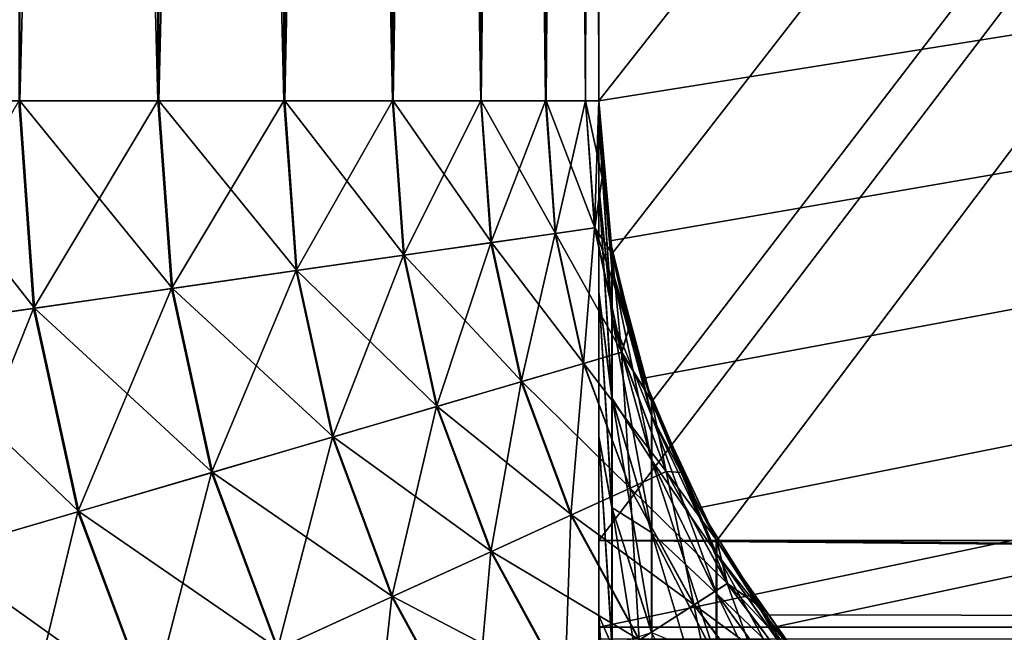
# Model space of a CAD drawing. Extents: x -547 to 547, y 0 to 578.
# Tile 373 of 472: x 360.342 to 361.461, y 559.396 to 560.092. Entities that reach past the tile are written whole.
import ezdxf

# ---------------------------------------------------------------- set-up
doc = ezdxf.new("R2010")
doc.units = 0
doc.header["$LTSCALE"] = 65.185185
for name, color, linetype in [('116', 7, 'CONTINUOUS'), ('120', 7, 'CONTINUOUS'), ('121', 7, 'CONTINUOUS'), ('123', 7, 'CONTINUOUS'), ('127', 7, 'CONTINUOUS'), ('128', 7, 'CONTINUOUS'), ('131', 7, 'CONTINUOUS'), ('135', 7, 'CONTINUOUS'), ('136', 7, 'CONTINUOUS'), ('139', 7, 'CONTINUOUS'), ('143', 7, 'CONTINUOUS'), ('144', 7, 'CONTINUOUS'), ('15', 7, 'CONTINUOUS'), ('20', 7, 'CONTINUOUS'), ('23', 7, 'CONTINUOUS'), ('24', 7, 'CONTINUOUS'), ('26', 7, 'CONTINUOUS'), ('3', 7, 'CONTINUOUS'), ('332', 7, 'CONTINUOUS'), ('335', 7, 'CONTINUOUS'), ('43', 7, 'CONTINUOUS'), ('45', 7, 'CONTINUOUS'), ('46', 7, 'CONTINUOUS'), ('58', 7, 'CONTINUOUS'), ('60', 7, 'CONTINUOUS'), ('9', 7, 'CONTINUOUS')]:
    doc.layers.add(name, color=color, linetype=linetype)

msp = doc.modelspace()

# ---------------------------------------------------------------- linework, layer by layer
at = {"layer": '116', "color": 7, "linetype": 'CONTINUOUS'}
for points in [[(-77.5, 575, -40.6), (372.8, 575, -40.6), (0, 559.5, -40.6), (-77.5, 575, -40.6)], [(372.8, 575, -40.6), (349.658, 566.9397, -40.6), (0, 559.5, -40.6), (372.8, 575, -40.6)], [(361, 560, -40.6), (361, 566, -40.6), (372.8, 575, -40.6), (361, 560, -40.6)], [(361.0152, 559.8264, -40.6), (361, 560, -40.6), (372.8, 575, -40.6), (361.0152, 559.8264, -40.6)], [(361.0603, 559.658, -40.6), (361.0152, 559.8264, -40.6), (372.8, 575, -40.6), (361.0603, 559.658, -40.6)], [(361.134, 559.5, -40.6), (361.0603, 559.658, -40.6), (372.8, 575, -40.6), (361.134, 559.5, -40.6)], [(361.134, 559.5, -40.6), (372.8, 575, -40.6), (366.967, 559.5, -40.6), (361.134, 559.5, -40.6)]]:
    msp.add_3dface(points, dxfattribs=at)
at = {"layer": '120', "color": 7, "linetype": 'CONTINUOUS'}
for points in [[(361, 562.0365, -38.9726), (361, 560, -39.4839), (372.8, 561.8808, -39.0163), (361, 562.0365, -38.9726)], [(361, 560, -39.4839), (361.0128, 559.8406, -39.5185), (372.8, 561.8808, -39.0163), (361, 560, -39.4839)], [(361.0128, 559.8406, -39.5185), (361.051, 559.6847, -39.5516), (372.8, 561.8808, -39.0163), (361.0128, 559.8406, -39.5185)], [(361.051, 559.6847, -39.5516), (361.1136, 559.5371, -39.5822), (372.8, 561.8808, -39.0163), (361.051, 559.6847, -39.5516)], [(361.1136, 559.5371, -39.5822), (361.199, 559.4014, -39.6098), (372.8, 561.8808, -39.0163), (361.1136, 559.5371, -39.5822)], [(372.8, 561.8808, -39.0163), (361.199, 559.4014, -39.6098), (372.8, 559.4014, -39.6098), (372.8, 561.8808, -39.0163)]]:
    msp.add_3dface(points, dxfattribs=at)
at = {"layer": '121', "color": 7, "linetype": 'CONTINUOUS'}
for points in [[(361.1885, 559.4157, -40.5929), (361.134, 559.5, -40.6), (372.8, 559.3957, -40.589), (361.1885, 559.4157, -40.5929)], [(361.134, 559.5, -40.6), (366.967, 559.5, -40.6), (372.8, 559.3957, -40.589), (361.134, 559.5, -40.6)], [(361.2569, 559.3308, -40.5705), (361.1885, 559.4157, -40.5929), (372.8, 559.3957, -40.589), (361.2569, 559.3308, -40.5705)], [(361.199, 559.4014, -39.6098), (361.2701, 559.3164, -39.6349), (372.8, 559.4014, -39.6098), (361.199, 559.4014, -39.6098)], [(372.8, 559.2959, -40.5565), (361.2569, 559.3308, -40.5705), (372.8, 559.3957, -40.589), (372.8, 559.2959, -40.5565)], [(372.8, 559.4014, -39.6098), (361.2701, 559.3164, -39.6349), (372.8, 559.3013, -39.6412), (372.8, 559.4014, -39.6098)]]:
    msp.add_3dface(points, dxfattribs=at)
at = {"layer": '123', "color": 7, "linetype": 'CONTINUOUS'}
for points in [[(-77.5, 575, -20.6), (372.8, 575, -20.6), (0, 559.5, -20.6), (-77.5, 575, -20.6)], [(372.8, 575, -20.6), (349.658, 566.9397, -20.6), (0, 559.5, -20.6), (372.8, 575, -20.6)], [(361, 559.5, -20.6), (361, 566, -20.6), (372.8, 575, -20.6), (361, 559.5, -20.6)], [(361, 559.5, -20.6), (372.8, 575, -20.6), (366.9, 559.5, -20.6), (361, 559.5, -20.6)]]:
    msp.add_3dface(points, dxfattribs=at)
at = {"layer": '127', "color": 7, "linetype": 'CONTINUOUS'}
for points in [[(361, 561.644, -19.0813), (361, 559.4014, -19.6098), (372.8, 561.8808, -19.0163), (361, 561.644, -19.0813)], [(372.8, 561.8808, -19.0163), (361, 559.4014, -19.6098), (372.8, 559.4014, -19.6098), (372.8, 561.8808, -19.0163)]]:
    msp.add_3dface(points, dxfattribs=at)
at = {"layer": '128', "color": 7, "linetype": 'CONTINUOUS'}
for points in [[(361, 559.3878, -20.5873), (361, 559.5, -20.6), (372.8, 559.3957, -20.589), (361, 559.3878, -20.5873)], [(361, 559.5, -20.6), (366.9, 559.5, -20.6), (372.8, 559.3957, -20.589), (361, 559.5, -20.6)], [(361, 559.4014, -19.6098), (361, 559.2939, -19.6444), (372.8, 559.4014, -19.6098), (361, 559.4014, -19.6098)], [(372.8, 559.4014, -19.6098), (361, 559.2939, -19.6444), (372.8, 559.3013, -19.6412), (372.8, 559.4014, -19.6098)], [(372.8, 559.2959, -20.5565), (361, 559.3878, -20.5873), (372.8, 559.3957, -20.589), (372.8, 559.2959, -20.5565)]]:
    msp.add_3dface(points, dxfattribs=at)
at = {"layer": '131', "color": 7, "linetype": 'CONTINUOUS'}
for points in [[(-77.5, 575, -0.6), (372.8, 575, -0.6), (0, 559.5, -0.6), (-77.5, 575, -0.6)], [(372.8, 575, -0.6), (349.658, 566.9397, -0.6), (0, 559.5, -0.6), (372.8, 575, -0.6)], [(361, 559.5, -0.6), (361, 566, -0.6), (372.8, 575, -0.6), (361, 559.5, -0.6)], [(361, 559.5, -0.6), (372.8, 575, -0.6), (366.9, 559.5, -0.6), (361, 559.5, -0.6)]]:
    msp.add_3dface(points, dxfattribs=at)
at = {"layer": '135', "color": 7, "linetype": 'CONTINUOUS'}
for points in [[(361, 561.644, 0.9187), (361, 559.4014, 0.3902), (372.8, 561.8808, 0.9837), (361, 561.644, 0.9187)], [(372.8, 561.8808, 0.9837), (361, 559.4014, 0.3902), (372.8, 559.4014, 0.3902), (372.8, 561.8808, 0.9837)]]:
    msp.add_3dface(points, dxfattribs=at)
at = {"layer": '136', "color": 7, "linetype": 'CONTINUOUS'}
for points in [[(361, 559.3878, -0.5873), (361, 559.5, -0.6), (372.8, 559.3957, -0.589), (361, 559.3878, -0.5873)], [(361, 559.5, -0.6), (366.9, 559.5, -0.6), (372.8, 559.3957, -0.589), (361, 559.5, -0.6)], [(361, 559.4014, 0.3902), (361, 559.2939, 0.3556), (372.8, 559.4014, 0.3902), (361, 559.4014, 0.3902)], [(372.8, 559.4014, 0.3902), (361, 559.2939, 0.3556), (372.8, 559.3013, 0.3588), (372.8, 559.4014, 0.3902)], [(372.8, 559.2959, -0.5565), (361, 559.3878, -0.5873), (372.8, 559.3957, -0.589), (372.8, 559.2959, -0.5565)]]:
    msp.add_3dface(points, dxfattribs=at)
at = {"layer": '139', "color": 7, "linetype": 'CONTINUOUS'}
for points in [[(-77.5, 575, 19.4), (372.8, 575, 19.4), (0, 559.5, 19.4), (-77.5, 575, 19.4)], [(372.8, 575, 19.4), (349.658, 566.9397, 19.4), (0, 559.5, 19.4), (372.8, 575, 19.4)], [(361, 559.5, 19.4), (361, 566, 19.4), (372.8, 575, 19.4), (361, 559.5, 19.4)], [(361, 559.5, 19.4), (372.8, 575, 19.4), (366.9, 559.5, 19.4), (361, 559.5, 19.4)]]:
    msp.add_3dface(points, dxfattribs=at)
at = {"layer": '143', "color": 7, "linetype": 'CONTINUOUS'}
for points in [[(361, 561.644, 20.9187), (361, 559.4014, 20.3902), (372.8, 561.8808, 20.9837), (361, 561.644, 20.9187)], [(372.8, 561.8808, 20.9837), (361, 559.4014, 20.3902), (372.8, 559.4014, 20.3902), (372.8, 561.8808, 20.9837)]]:
    msp.add_3dface(points, dxfattribs=at)
at = {"layer": '144', "color": 7, "linetype": 'CONTINUOUS'}
for points in [[(361, 559.3878, 19.4127), (361, 559.5, 19.4), (372.8, 559.3957, 19.411), (361, 559.3878, 19.4127)], [(361, 559.5, 19.4), (366.9, 559.5, 19.4), (372.8, 559.3957, 19.411), (361, 559.5, 19.4)], [(361, 559.4014, 20.3902), (361, 559.2939, 20.3556), (372.8, 559.4014, 20.3902), (361, 559.4014, 20.3902)], [(372.8, 559.4014, 20.3902), (361, 559.2939, 20.3556), (372.8, 559.3013, 20.3588), (372.8, 559.4014, 20.3902)], [(372.8, 559.2959, 19.4435), (361, 559.3878, 19.4127), (372.8, 559.3957, 19.411), (372.8, 559.2959, 19.4435)]]:
    msp.add_3dface(points, dxfattribs=at)
at = {"layer": '15', "color": 7, "linetype": 'CONTINUOUS'}
for points in [[(361, 566, -48.9), (361, 566, -40.6), (361, 560, -48.9), (361, 566, -48.9)], [(361, 560, -48.9), (361, 566, -40.6), (361, 560, -40.6), (361, 560, -48.9)], [(361, 566, 2.4117), (361, 566, 19.4), (361, 559.4014, 0.3902), (361, 566, 2.4117)], [(361, 559.4014, 0.3902), (361, 566, 19.4), (361, 559.2939, 0.3556), (361, 559.4014, 0.3902)], [(361, 559.2939, 0.3556), (361, 566, 19.4), (361, 559.1969, 0.2977), (361, 559.2939, 0.3556)], [(361, 559.1969, 0.2977), (361, 566, 19.4), (361, 559.1154, 0.2195), (361, 559.1969, 0.2977)], [(361, 559.1154, 0.2195), (361, 566, 19.4), (361, 559.0535, 0.125), (361, 559.1154, 0.2195)], [(361, 559.0535, 0.125), (361, 566, 19.4), (361, 559.0144, 0.019), (361, 559.0535, 0.125)], [(361, 559.0144, 0.019), (361, 566, 19.4), (361, 559.5, 19.4), (361, 559.0144, 0.019)], [(361, 563.8468, 1.5936), (361, 566, 2.4117), (361, 559.4014, 0.3902), (361, 563.8468, 1.5936)], [(361, 566, -0.6), (361, 559.5, -0.6), (361, 559.0144, -19.981), (361, 566, -0.6)], [(361, 566, -17.5883), (361, 566, -0.6), (361, 559.4014, -19.6098), (361, 566, -17.5883)], [(361, 559.4014, -19.6098), (361, 566, -0.6), (361, 559.2939, -19.6444), (361, 559.4014, -19.6098)], [(361, 559.2939, -19.6444), (361, 566, -0.6), (361, 559.1969, -19.7023), (361, 559.2939, -19.6444)], [(361, 559.1969, -19.7023), (361, 566, -0.6), (361, 559.1154, -19.7805), (361, 559.1969, -19.7023)], [(361, 559.1154, -19.7805), (361, 566, -0.6), (361, 559.0535, -19.875), (361, 559.1154, -19.7805)], [(361, 559.0535, -19.875), (361, 566, -0.6), (361, 559.0144, -19.981), (361, 559.0535, -19.875)], [(361, 563.8468, -18.4064), (361, 566, -17.5883), (361, 559.4014, -19.6098), (361, 563.8468, -18.4064)], [(361, 566, -20.6), (361, 559.5, -20.6), (361, 557.5, -33.9), (361, 566, -20.6)], [(361, 566, -37.5883), (361, 566, -20.6), (361, 560, -35.9), (361, 566, -37.5883)], [(361, 560, -35.9), (361, 566, -20.6), (361, 559.9755, -35.5881), (361, 560, -35.9)], [(361, 559.9755, -35.5881), (361, 566, -20.6), (361, 559.9023, -35.2826), (361, 559.9755, -35.5881)], [(361, 559.9023, -35.2826), (361, 566, -20.6), (361, 559.7822, -34.9925), (361, 559.9023, -35.2826)], [(361, 559.7822, -34.9925), (361, 566, -20.6), (361, 559.6182, -34.7247), (361, 559.7822, -34.9925)], [(361, 559.6182, -34.7247), (361, 566, -20.6), (361, 559.4142, -34.4858), (361, 559.6182, -34.7247)], [(361, 559.4142, -34.4858), (361, 566, -20.6), (361, 559.1753, -34.2818), (361, 559.4142, -34.4858)], [(361, 559.1753, -34.2818), (361, 566, -20.6), (361, 558.9075, -34.1178), (361, 559.1753, -34.2818)], [(361, 558.9075, -34.1178), (361, 566, -20.6), (361, 558.6174, -33.9977), (361, 558.9075, -34.1178)], [(361, 558.6174, -33.9977), (361, 566, -20.6), (361, 558.3119, -33.9245), (361, 558.6174, -33.9977)], [(361, 558.3119, -33.9245), (361, 566, -20.6), (361, 558, -33.9), (361, 558.3119, -33.9245)], [(361, 558, -33.9), (361, 566, -20.6), (361, 557.5, -33.9), (361, 558, -33.9)], [(361, 564.0394, -38.3398), (361, 566, -37.5883), (361, 560, -39.4839), (361, 564.0394, -38.3398)], [(361, 560, -39.4839), (361, 566, -37.5883), (361, 560, -35.9), (361, 560, -39.4839)], [(361, 558.3119, 26.9245), (361, 558, 26.9), (361, 566, 22.4117), (361, 558.3119, 26.9245)], [(361, 566, 22.4117), (361, 558, 26.9), (361, 559.4014, 20.3902), (361, 566, 22.4117)], [(361, 558.6174, 26.9977), (361, 558.3119, 26.9245), (361, 566, 22.4117), (361, 558.6174, 26.9977)], [(361, 558.9075, 27.1178), (361, 558.6174, 26.9977), (361, 566, 22.4117), (361, 558.9075, 27.1178)], [(361, 559.1753, 27.2818), (361, 558.9075, 27.1178), (361, 566, 22.4117), (361, 559.1753, 27.2818)], [(361, 559.4142, 27.4858), (361, 559.1753, 27.2818), (361, 566, 22.4117), (361, 559.4142, 27.4858)], [(361, 559.6182, 27.7247), (361, 559.4142, 27.4858), (361, 566, 22.4117), (361, 559.6182, 27.7247)], [(361, 559.7822, 27.9925), (361, 559.6182, 27.7247), (361, 566, 22.4117), (361, 559.7822, 27.9925)], [(361, 559.9023, 28.2826), (361, 559.7822, 27.9925), (361, 566, 41.9), (361, 559.9023, 28.2826)], [(361, 566, 41.9), (361, 559.7822, 27.9925), (361, 566, 22.4117), (361, 566, 41.9)], [(361, 559.9755, 28.5881), (361, 559.9023, 28.2826), (361, 566, 41.9), (361, 559.9755, 28.5881)], [(361, 560, 28.9), (361, 559.9755, 28.5881), (361, 566, 41.9), (361, 560, 28.9)], [(361, 560, 41.9), (361, 560, 28.9), (361, 566, 41.9), (361, 560, 41.9)], [(361, 563.8468, 21.5936), (361, 566, 22.4117), (361, 559.4014, 20.3902), (361, 563.8468, 21.5936)], [(361, 562.0365, -38.9726), (361, 564.0394, -38.3398), (361, 560, -39.4839), (361, 562.0365, -38.9726)], [(361, 561.644, 0.9187), (361, 563.8468, 1.5936), (361, 559.4014, 0.3902), (361, 561.644, 0.9187)], [(361, 561.644, -19.0813), (361, 563.8468, -18.4064), (361, 559.4014, -19.6098), (361, 561.644, -19.0813)], [(361, 561.644, 20.9187), (361, 563.8468, 21.5936), (361, 559.4014, 20.3902), (361, 561.644, 20.9187)], [(361, 559.0001, -0.093), (361, 559.0144, 0.019), (361, 559.5, 19.4), (361, 559.0001, -0.093)], [(361, 557.5, -33.9), (361, 559.0001, -0.093), (361, 559.5, 19.4), (361, 557.5, -33.9)], [(361, 559.5, -0.6), (361, 559.3878, -0.5873), (361, 557.5, -33.9), (361, 559.5, -0.6)], [(361, 559.0144, -19.981), (361, 559.5, -0.6), (361, 559.0001, -20.093), (361, 559.0144, -19.981)], [(361, 559.0001, -20.093), (361, 559.5, -0.6), (361, 557.5, -33.9), (361, 559.0001, -20.093)], [(361, 559.5, -20.6), (361, 559.3878, -20.5873), (361, 557.5, -33.9), (361, 559.5, -20.6)], [(361, 559.3878, 19.4127), (361, 557.5, -33.9), (361, 559.5, 19.4), (361, 559.3878, 19.4127)], [(361, 559.4014, 20.3902), (361, 558, 26.9), (361, 559.2939, 20.3556), (361, 559.4014, 20.3902)]]:
    msp.add_3dface(points, dxfattribs=at)
at = {"layer": '20', "color": 7, "linetype": 'CONTINUOUS'}
for points in [[(350, 551.5, 42.9), (545.5, 1.5, 42.9), (350, 566, 42.9), (350, 551.5, 42.9)], [(350, 566, 42.9), (545.5, 1.5, 42.9), (360.0977, 559.3826, 42.9), (350, 566, 42.9)]]:
    msp.add_3dface(points, dxfattribs=at)
at = {"layer": '23', "color": 7, "linetype": 'CONTINUOUS'}
for points in [[(361, 560, 28.9), (361, 560, 41.9), (361.0038, 559.9128, 41.9), (361, 560, 28.9)], [(361.0152, 559.8264, 28.9), (361, 560, 28.9), (361.0152, 559.8264, 41.9), (361.0152, 559.8264, 28.9)], [(361.0152, 559.8264, 41.9), (361, 560, 28.9), (361.0038, 559.9128, 41.9), (361.0152, 559.8264, 41.9)], [(361.0604, 559.6578, 28.9), (361.0152, 559.8264, 28.9), (361.0603, 559.658, 41.9), (361.0604, 559.6578, 28.9)], [(361.0603, 559.658, 41.9), (361.0152, 559.8264, 28.9), (361.0341, 559.7412, 41.9), (361.0603, 559.658, 41.9)], [(361.0341, 559.7412, 41.9), (361.0152, 559.8264, 28.9), (361.0152, 559.8264, 41.9), (361.0341, 559.7412, 41.9)], [(361.0937, 559.5774, 41.9), (361.0604, 559.6578, 28.9), (361.0603, 559.658, 41.9), (361.0937, 559.5774, 41.9)], [(361.1341, 559.4997, 28.9), (361.0604, 559.6578, 28.9), (361.134, 559.5, 41.9), (361.1341, 559.4997, 28.9)], [(361.134, 559.5, 41.9), (361.0604, 559.6578, 28.9), (361.0937, 559.5774, 41.9), (361.134, 559.5, 41.9)], [(361.1808, 559.4264, 41.9), (361.1341, 559.4997, 28.9), (361.134, 559.5, 41.9), (361.1808, 559.4264, 41.9)], [(361.2343, 559.3568, 28.9), (361.1341, 559.4997, 28.9), (361.234, 559.3572, 41.9), (361.2343, 559.3568, 28.9)], [(361.234, 559.3572, 41.9), (361.1341, 559.4997, 28.9), (361.1808, 559.4264, 41.9), (361.234, 559.3572, 41.9)]]:
    msp.add_3dface(points, dxfattribs=at)
at = {"layer": '24', "color": 7, "linetype": 'CONTINUOUS'}
for points in [[(360.1736, 560, -49.8848), (360.342, 566, -49.8397), (360.3422, 560, -49.8396), (360.1736, 560, -49.8848)], [(360.342, 566, -49.8397), (360.5, 566, -49.766), (360.3422, 560, -49.8396), (360.342, 566, -49.8397)], [(360.3422, 560, -49.8396), (360.5, 566, -49.766), (360.5003, 560, -49.7659), (360.3422, 560, -49.8396)], [(360.5, 566, -49.766), (360.6428, 566, -49.666), (360.5003, 560, -49.7659), (360.5, 566, -49.766)], [(360.5003, 560, -49.7659), (360.6428, 566, -49.666), (360.6432, 560, -49.6657), (360.5003, 560, -49.7659)], [(360.6428, 566, -49.666), (360.766, 566, -49.5428), (360.6432, 560, -49.6657), (360.6428, 566, -49.666)], [(360.6432, 560, -49.6657), (360.766, 566, -49.5428), (360.7665, 560, -49.5423), (360.6432, 560, -49.6657)], [(360.766, 566, -49.5428), (360.866, 566, -49.4), (360.7665, 560, -49.5423), (360.766, 566, -49.5428)], [(360.7665, 560, -49.5423), (360.866, 566, -49.4), (360.8665, 560, -49.3992), (360.7665, 560, -49.5423)], [(360.866, 566, -49.4), (360.9397, 566, -49.242), (360.8665, 560, -49.3992), (360.866, 566, -49.4)], [(360.8665, 560, -49.3992), (360.9397, 566, -49.242), (360.9401, 560, -49.241), (360.8665, 560, -49.3992)], [(360.9397, 566, -49.242), (360.9848, 566, -49.0736), (360.9401, 560, -49.241), (360.9397, 566, -49.242)], [(360.9401, 560, -49.241), (360.9848, 566, -49.0736), (360.985, 560, -49.0724), (360.9401, 560, -49.241)], [(360.9848, 566, -49.0736), (361, 566, -48.9), (360.985, 560, -49.0724), (360.9848, 566, -49.0736)], [(361, 566, -48.9), (361, 560, -48.9), (360.985, 560, -49.0724), (361, 566, -48.9)]]:
    msp.add_3dface(points, dxfattribs=at)
at = {"layer": '26', "color": 7, "linetype": 'CONTINUOUS'}
for points in [[(360.4992, 560, 42.7665), (360.342, 566, 42.8397), (360.341, 560, 42.8401), (360.4992, 560, 42.7665)], [(360.5, 566, 42.766), (360.342, 566, 42.8397), (360.4992, 560, 42.7665), (360.5, 566, 42.766)], [(360.6423, 560, 42.6665), (360.5, 566, 42.766), (360.4992, 560, 42.7665), (360.6423, 560, 42.6665)], [(360.6428, 566, 42.666), (360.5, 566, 42.766), (360.6423, 560, 42.6665), (360.6428, 566, 42.666)], [(360.7657, 560, 42.5432), (360.6428, 566, 42.666), (360.6423, 560, 42.6665), (360.7657, 560, 42.5432)], [(360.766, 566, 42.5428), (360.6428, 566, 42.666), (360.7657, 560, 42.5432), (360.766, 566, 42.5428)], [(360.8659, 560, 42.4003), (360.766, 566, 42.5428), (360.7657, 560, 42.5432), (360.8659, 560, 42.4003)], [(360.866, 566, 42.4), (360.766, 566, 42.5428), (360.8659, 560, 42.4003), (360.866, 566, 42.4)], [(360.9396, 560, 42.2422), (360.866, 566, 42.4), (360.8659, 560, 42.4003), (360.9396, 560, 42.2422)], [(360.9397, 566, 42.242), (360.866, 566, 42.4), (360.9396, 560, 42.2422), (360.9397, 566, 42.242)], [(360.9848, 560, 42.0736), (360.9397, 566, 42.242), (360.9396, 560, 42.2422), (360.9848, 560, 42.0736)], [(360.9848, 566, 42.0736), (360.9397, 566, 42.242), (360.9848, 560, 42.0736), (360.9848, 566, 42.0736)], [(361, 560, 41.9), (361, 566, 41.9), (360.9848, 566, 42.0736), (361, 560, 41.9)], [(361, 560, 41.9), (360.9848, 566, 42.0736), (360.9848, 560, 42.0736), (361, 560, 41.9)]]:
    msp.add_3dface(points, dxfattribs=at)
at = {"layer": '3', "color": 7, "linetype": 'CONTINUOUS'}
for points in [[(528.7, 1.5, -68), (-528.7, 1.5, -68), (528.7, 576.5, -68), (528.7, 1.5, -68)], [(528.7, 576.5, -68), (-528.7, 1.5, -68), (-528.7, 576.5, -68), (528.7, 576.5, -68)]]:
    msp.add_3dface(points, dxfattribs=at)
at = {"layer": '332', "color": 7, "linetype": 'CONTINUOUS'}
for points in [[(0, 576.5, 68), (226.1803, 105.217, 68), (525, 1.5, 68), (0, 576.5, 68)], [(525, 576.5, 68), (0, 576.5, 68), (525, 1.5, 68), (525, 576.5, 68)]]:
    msp.add_3dface(points, dxfattribs=at)
at = {"layer": '335', "color": 7, "linetype": 'CONTINUOUS'}
for points in [[(-349, 551.5, 43), (-545.5, 576.5, 43), (545.5, 576.5, 43), (-349, 551.5, 43)], [(349, 551.5, 43), (-349, 551.5, 43), (545.5, 576.5, 43), (349, 551.5, 43)], [(349, 9.5, 43), (349, 551.5, 43), (545.5, 576.5, 43), (349, 9.5, 43)], [(545.5, 1.5, 43), (349, 9.5, 43), (545.5, 576.5, 43), (545.5, 1.5, 43)]]:
    msp.add_3dface(points, dxfattribs=at)
at = {"layer": '43', "color": 7, "linetype": 'CONTINUOUS'}
for points in [[(361, 560, -48.9), (361, 560, -40.6), (361.0152, 559.8264, -40.6), (361, 560, -48.9)], [(361, 560, -48.9), (361.0152, 559.8264, -40.6), (361.0038, 559.9128, -48.9), (361, 560, -48.9)], [(361, 560, -39.4839), (361, 560, -35.9), (361.015, 559.8276, -35.9), (361, 560, -39.4839)], [(361.0128, 559.8406, -39.5185), (361, 560, -39.4839), (361.015, 559.8276, -35.9), (361.0128, 559.8406, -39.5185)], [(361.0038, 559.9128, -48.9), (361.0152, 559.8264, -40.6), (361.0152, 559.8264, -48.9), (361.0038, 559.9128, -48.9)], [(361.051, 559.6847, -39.5516), (361.0128, 559.8406, -39.5185), (361.015, 559.8276, -35.9), (361.051, 559.6847, -39.5516)], [(361.0599, 559.659, -35.9), (361.051, 559.6847, -39.5516), (361.015, 559.8276, -35.9), (361.0599, 559.659, -35.9)], [(361.0152, 559.8264, -40.6), (361.0603, 559.658, -40.6), (361.0152, 559.8264, -48.9), (361.0152, 559.8264, -40.6)], [(361.0152, 559.8264, -48.9), (361.0603, 559.658, -40.6), (361.0341, 559.7412, -48.9), (361.0152, 559.8264, -48.9)], [(361.0341, 559.7412, -48.9), (361.0603, 559.658, -40.6), (361.0603, 559.658, -48.9), (361.0341, 559.7412, -48.9)], [(361.1136, 559.5371, -39.5822), (361.051, 559.6847, -39.5516), (361.0599, 559.659, -35.9), (361.1136, 559.5371, -39.5822)], [(361.1335, 559.5008, -35.9), (361.1136, 559.5371, -39.5822), (361.0599, 559.659, -35.9), (361.1335, 559.5008, -35.9)], [(361.0603, 559.658, -40.6), (361.134, 559.5, -40.6), (361.0603, 559.658, -48.9), (361.0603, 559.658, -40.6)], [(361.0603, 559.658, -48.9), (361.134, 559.5, -40.6), (361.0937, 559.5774, -48.9), (361.0603, 559.658, -48.9)], [(361.0937, 559.5774, -48.9), (361.134, 559.5, -40.6), (361.134, 559.5, -48.9), (361.0937, 559.5774, -48.9)], [(361.199, 559.4014, -39.6098), (361.1136, 559.5371, -39.5822), (361.1335, 559.5008, -35.9), (361.199, 559.4014, -39.6098)], [(361.2335, 559.3577, -35.9), (361.199, 559.4014, -39.6098), (361.1335, 559.5008, -35.9), (361.2335, 559.3577, -35.9)], [(361.134, 559.5, -48.9), (361.134, 559.5, -40.6), (361.1885, 559.4157, -40.5929), (361.134, 559.5, -48.9)], [(361.1808, 559.4264, -48.9), (361.134, 559.5, -48.9), (361.1885, 559.4157, -40.5929), (361.1808, 559.4264, -48.9)], [(361.234, 559.3572, -48.9), (361.1808, 559.4264, -48.9), (361.1885, 559.4157, -40.5929), (361.234, 559.3572, -48.9)], [(361.2569, 559.3308, -40.5705), (361.234, 559.3572, -48.9), (361.1885, 559.4157, -40.5929), (361.2569, 559.3308, -40.5705)], [(361.2701, 559.3164, -39.6349), (361.199, 559.4014, -39.6098), (361.2335, 559.3577, -35.9), (361.2701, 559.3164, -39.6349)]]:
    msp.add_3dface(points, dxfattribs=at)
at = {"layer": '45', "color": 7, "linetype": 'CONTINUOUS'}
for points in [[(360.1736, 560, -49.8848), (360.3422, 560, -49.8396), (360.3591, 559.7641, -49.8396), (360.1736, 560, -49.8848)], [(360.1922, 559.7401, -49.8848), (360.1736, 560, -49.8848), (360.3591, 559.7641, -49.8396), (360.1922, 559.7401, -49.8848)], [(360.3422, 560, -49.8396), (360.5003, 560, -49.7659), (360.5156, 559.7866, -49.7659), (360.3422, 560, -49.8396)], [(360.3422, 560, -49.8396), (360.5156, 559.7866, -49.7659), (360.3591, 559.7641, -49.8396), (360.3422, 560, -49.8396)], [(360.5003, 560, -49.7659), (360.6432, 560, -49.6657), (360.657, 559.8069, -49.6657), (360.5003, 560, -49.7659)], [(360.5003, 560, -49.7659), (360.657, 559.8069, -49.6657), (360.5156, 559.7866, -49.7659), (360.5003, 560, -49.7659)], [(360.6432, 560, -49.6657), (360.7665, 560, -49.5423), (360.779, 559.8245, -49.5423), (360.6432, 560, -49.6657)], [(360.6432, 560, -49.6657), (360.779, 559.8245, -49.5423), (360.657, 559.8069, -49.6657), (360.6432, 560, -49.6657)], [(360.7665, 560, -49.5423), (360.8665, 560, -49.3992), (360.878, 559.8387, -49.3992), (360.7665, 560, -49.5423)], [(360.7665, 560, -49.5423), (360.878, 559.8387, -49.3992), (360.779, 559.8245, -49.5423), (360.7665, 560, -49.5423)], [(360.8665, 560, -49.3992), (360.9401, 560, -49.241), (360.9508, 559.8492, -49.241), (360.8665, 560, -49.3992)], [(360.8665, 560, -49.3992), (360.9508, 559.8492, -49.241), (360.878, 559.8387, -49.3992), (360.8665, 560, -49.3992)], [(360.9401, 560, -49.241), (360.985, 560, -49.0724), (360.9954, 559.8556, -49.0724), (360.9401, 560, -49.241)], [(360.9401, 560, -49.241), (360.9954, 559.8556, -49.0724), (360.9508, 559.8492, -49.241), (360.9401, 560, -49.241)], [(361, 560, -48.9), (361.0038, 559.9128, -48.9), (360.985, 560, -49.0724), (361, 560, -48.9)], [(360.985, 560, -49.0724), (361.0038, 559.9128, -48.9), (360.9954, 559.8556, -49.0724), (360.985, 560, -49.0724)], [(361.0038, 559.9128, -48.9), (361.0152, 559.8264, -48.9), (360.9954, 559.8556, -49.0724), (361.0038, 559.9128, -48.9)], [(360.9954, 559.8556, -49.0724), (361.0261, 559.714, -49.0724), (360.9508, 559.8492, -49.241), (360.9954, 559.8556, -49.0724)], [(361.0152, 559.8264, -48.9), (361.0341, 559.7412, -48.9), (360.9954, 559.8556, -49.0724), (361.0152, 559.8264, -48.9)], [(360.9954, 559.8556, -49.0724), (361.0341, 559.7412, -48.9), (361.0261, 559.714, -49.0724), (360.9954, 559.8556, -49.0724)], [(360.9508, 559.8492, -49.241), (360.983, 559.7014, -49.241), (360.878, 559.8387, -49.3992), (360.9508, 559.8492, -49.241)], [(360.9508, 559.8492, -49.241), (361.0261, 559.714, -49.0724), (360.983, 559.7014, -49.241), (360.9508, 559.8492, -49.241)], [(360.878, 559.8387, -49.3992), (360.9124, 559.6806, -49.3992), (360.779, 559.8245, -49.5423), (360.878, 559.8387, -49.3992)], [(360.878, 559.8387, -49.3992), (360.983, 559.7014, -49.241), (360.9124, 559.6806, -49.3992), (360.878, 559.8387, -49.3992)], [(360.779, 559.8245, -49.5423), (360.8165, 559.6525, -49.5423), (360.657, 559.8069, -49.6657), (360.779, 559.8245, -49.5423)], [(360.779, 559.8245, -49.5423), (360.9124, 559.6806, -49.3992), (360.8165, 559.6525, -49.5423), (360.779, 559.8245, -49.5423)], [(360.657, 559.8069, -49.6657), (360.6981, 559.6177, -49.6657), (360.5156, 559.7866, -49.7659), (360.657, 559.8069, -49.6657)], [(360.657, 559.8069, -49.6657), (360.8165, 559.6525, -49.5423), (360.6981, 559.6177, -49.6657), (360.657, 559.8069, -49.6657)], [(360.5156, 559.7866, -49.7659), (360.5611, 559.5775, -49.7659), (360.3591, 559.7641, -49.8396), (360.5156, 559.7866, -49.7659)], [(360.5156, 559.7866, -49.7659), (360.6981, 559.6177, -49.6657), (360.5611, 559.5775, -49.7659), (360.5156, 559.7866, -49.7659)], [(360.1922, 559.7401, -49.8848), (360.3591, 559.7641, -49.8396), (360.4093, 559.5329, -49.8396), (360.1922, 559.7401, -49.8848)], [(360.3591, 559.7641, -49.8396), (360.5611, 559.5775, -49.7659), (360.4093, 559.5329, -49.8396), (360.3591, 559.7641, -49.8396)], [(361.0341, 559.7412, -48.9), (361.0603, 559.658, -48.9), (361.0261, 559.714, -49.0724), (361.0341, 559.7412, -48.9)], [(360.2476, 559.4855, -49.8848), (360.1922, 559.7401, -49.8848), (360.4093, 559.5329, -49.8396), (360.2476, 559.4855, -49.8848)], [(361.0261, 559.714, -49.0724), (361.0767, 559.5784, -49.0724), (360.983, 559.7014, -49.241), (361.0261, 559.714, -49.0724)], [(361.0261, 559.714, -49.0724), (361.0603, 559.658, -48.9), (361.0767, 559.5784, -49.0724), (361.0261, 559.714, -49.0724)], [(360.983, 559.7014, -49.241), (361.0358, 559.5597, -49.241), (360.9124, 559.6806, -49.3992), (360.983, 559.7014, -49.241)], [(360.983, 559.7014, -49.241), (361.0767, 559.5784, -49.0724), (361.0358, 559.5597, -49.241), (360.983, 559.7014, -49.241)], [(360.9124, 559.6806, -49.3992), (360.9689, 559.5291, -49.3992), (360.8165, 559.6525, -49.5423), (360.9124, 559.6806, -49.3992)], [(360.9124, 559.6806, -49.3992), (361.0358, 559.5597, -49.241), (360.9689, 559.5291, -49.3992), (360.9124, 559.6806, -49.3992)], [(360.8165, 559.6525, -49.5423), (360.878, 559.4876, -49.5423), (360.6981, 559.6177, -49.6657), (360.8165, 559.6525, -49.5423)], [(360.8165, 559.6525, -49.5423), (360.9689, 559.5291, -49.3992), (360.878, 559.4876, -49.5423), (360.8165, 559.6525, -49.5423)], [(361.0603, 559.658, -48.9), (361.0937, 559.5774, -48.9), (361.0767, 559.5784, -49.0724), (361.0603, 559.658, -48.9)], [(360.6981, 559.6177, -49.6657), (360.7658, 559.4364, -49.6657), (360.5611, 559.5775, -49.7659), (360.6981, 559.6177, -49.6657)], [(360.6981, 559.6177, -49.6657), (360.878, 559.4876, -49.5423), (360.7658, 559.4364, -49.6657), (360.6981, 559.6177, -49.6657)], [(360.5611, 559.5775, -49.7659), (360.6358, 559.377, -49.7659), (360.4093, 559.5329, -49.8396), (360.5611, 559.5775, -49.7659)], [(360.5611, 559.5775, -49.7659), (360.7658, 559.4364, -49.6657), (360.6358, 559.377, -49.7659), (360.5611, 559.5775, -49.7659)], [(361.0767, 559.5784, -49.0724), (361.1461, 559.4513, -49.0724), (361.0358, 559.5597, -49.241), (361.0767, 559.5784, -49.0724)], [(361.0937, 559.5774, -48.9), (361.134, 559.5, -48.9), (361.0767, 559.5784, -49.0724), (361.0937, 559.5774, -48.9)], [(361.0767, 559.5784, -49.0724), (361.134, 559.5, -48.9), (361.1461, 559.4513, -49.0724), (361.0767, 559.5784, -49.0724)], [(361.0358, 559.5597, -49.241), (361.1083, 559.4269, -49.241), (360.9689, 559.5291, -49.3992), (361.0358, 559.5597, -49.241)], [(361.0358, 559.5597, -49.241), (361.1461, 559.4513, -49.0724), (361.1083, 559.4269, -49.241), (361.0358, 559.5597, -49.241)], [(360.2476, 559.4855, -49.8848), (360.4093, 559.5329, -49.8396), (360.492, 559.3113, -49.8396), (360.2476, 559.4855, -49.8848)], [(360.4093, 559.5329, -49.8396), (360.6358, 559.377, -49.7659), (360.492, 559.3113, -49.8396), (360.4093, 559.5329, -49.8396)], [(360.9689, 559.5291, -49.3992), (361.0464, 559.3872, -49.3992), (360.878, 559.4876, -49.5423), (360.9689, 559.5291, -49.3992)], [(360.9689, 559.5291, -49.3992), (361.1083, 559.4269, -49.241), (361.0464, 559.3872, -49.3992), (360.9689, 559.5291, -49.3992)], [(361.134, 559.5, -48.9), (361.1808, 559.4264, -48.9), (361.1461, 559.4513, -49.0724), (361.134, 559.5, -48.9)], [(360.3387, 559.2413, -49.8848), (360.2476, 559.4855, -49.8848), (360.492, 559.3113, -49.8396), (360.3387, 559.2413, -49.8848)], [(360.878, 559.4876, -49.5423), (360.9623, 559.3331, -49.5423), (360.7658, 559.4364, -49.6657), (360.878, 559.4876, -49.5423)], [(360.878, 559.4876, -49.5423), (361.0464, 559.3872, -49.3992), (360.9623, 559.3331, -49.5423), (360.878, 559.4876, -49.5423)], [(361.1461, 559.4513, -49.0724), (361.2329, 559.3353, -49.0724), (361.1083, 559.4269, -49.241), (361.1461, 559.4513, -49.0724)], [(361.1808, 559.4264, -48.9), (361.234, 559.3572, -48.9), (361.1461, 559.4513, -49.0724), (361.1808, 559.4264, -48.9)], [(361.1461, 559.4513, -49.0724), (361.234, 559.3572, -48.9), (361.2329, 559.3353, -49.0724), (361.1461, 559.4513, -49.0724)], [(360.7658, 559.4364, -49.6657), (360.8586, 559.2665, -49.6657), (360.6358, 559.377, -49.7659), (360.7658, 559.4364, -49.6657)], [(360.7658, 559.4364, -49.6657), (360.9623, 559.3331, -49.5423), (360.8586, 559.2665, -49.6657), (360.7658, 559.4364, -49.6657)], [(361.1083, 559.4269, -49.241), (361.1989, 559.3059, -49.241), (361.0464, 559.3872, -49.3992), (361.1083, 559.4269, -49.241)], [(361.1083, 559.4269, -49.241), (361.2329, 559.3353, -49.0724), (361.1989, 559.3059, -49.241), (361.1083, 559.4269, -49.241)]]:
    msp.add_3dface(points, dxfattribs=at)
at = {"layer": '46', "color": 7, "linetype": 'CONTINUOUS'}
for points in [[(360.341, 560, 42.8401), (360.191, 559.7399, 42.885), (360.3579, 559.7639, 42.8401), (360.341, 560, 42.8401)], [(360.4992, 560, 42.7665), (360.341, 560, 42.8401), (360.3579, 559.7639, 42.8401), (360.4992, 560, 42.7665)], [(360.5145, 559.7864, 42.7665), (360.4992, 560, 42.7665), (360.3579, 559.7639, 42.8401), (360.5145, 559.7864, 42.7665)], [(360.6423, 560, 42.6665), (360.4992, 560, 42.7665), (360.5145, 559.7864, 42.7665), (360.6423, 560, 42.6665)], [(360.6561, 559.8068, 42.6665), (360.6423, 560, 42.6665), (360.5145, 559.7864, 42.7665), (360.6561, 559.8068, 42.6665)], [(360.7657, 560, 42.5432), (360.6423, 560, 42.6665), (360.6561, 559.8068, 42.6665), (360.7657, 560, 42.5432)], [(360.7783, 559.8243, 42.5432), (360.7657, 560, 42.5432), (360.6561, 559.8068, 42.6665), (360.7783, 559.8243, 42.5432)], [(360.8659, 560, 42.4003), (360.7657, 560, 42.5432), (360.7783, 559.8243, 42.5432), (360.8659, 560, 42.4003)], [(360.8774, 559.8386, 42.4003), (360.8659, 560, 42.4003), (360.7783, 559.8243, 42.5432), (360.8774, 559.8386, 42.4003)], [(360.9396, 560, 42.2422), (360.8659, 560, 42.4003), (360.8774, 559.8386, 42.4003), (360.9396, 560, 42.2422)], [(360.9504, 559.8491, 42.2422), (360.9396, 560, 42.2422), (360.8774, 559.8386, 42.4003), (360.9504, 559.8491, 42.2422)], [(360.9848, 560, 42.0736), (360.9396, 560, 42.2422), (360.9504, 559.8491, 42.2422), (360.9848, 560, 42.0736)], [(360.9951, 559.8555, 42.0736), (360.9848, 560, 42.0736), (360.9504, 559.8491, 42.2422), (360.9951, 559.8555, 42.0736)], [(361, 560, 41.9), (360.9848, 560, 42.0736), (360.9951, 559.8555, 42.0736), (361, 560, 41.9)], [(361.0038, 559.9128, 41.9), (361, 560, 41.9), (360.9951, 559.8555, 42.0736), (361.0038, 559.9128, 41.9)], [(361.0152, 559.8264, 41.9), (361.0038, 559.9128, 41.9), (360.9951, 559.8555, 42.0736), (361.0152, 559.8264, 41.9)], [(360.9826, 559.7013, 42.2422), (360.9951, 559.8555, 42.0736), (360.9504, 559.8491, 42.2422), (360.9826, 559.7013, 42.2422)], [(361.0259, 559.714, 42.0736), (360.9951, 559.8555, 42.0736), (360.9826, 559.7013, 42.2422), (361.0259, 559.714, 42.0736)], [(361.0259, 559.714, 42.0736), (361.0152, 559.8264, 41.9), (360.9951, 559.8555, 42.0736), (361.0259, 559.714, 42.0736)], [(360.9118, 559.6805, 42.4003), (360.9504, 559.8491, 42.2422), (360.8774, 559.8386, 42.4003), (360.9118, 559.6805, 42.4003)], [(360.9826, 559.7013, 42.2422), (360.9504, 559.8491, 42.2422), (360.9118, 559.6805, 42.4003), (360.9826, 559.7013, 42.2422)], [(360.8157, 559.6523, 42.5432), (360.8774, 559.8386, 42.4003), (360.7783, 559.8243, 42.5432), (360.8157, 559.6523, 42.5432)], [(360.9118, 559.6805, 42.4003), (360.8774, 559.8386, 42.4003), (360.8157, 559.6523, 42.5432), (360.9118, 559.6805, 42.4003)], [(360.6973, 559.6175, 42.6665), (360.7783, 559.8243, 42.5432), (360.6561, 559.8068, 42.6665), (360.6973, 559.6175, 42.6665)], [(360.8157, 559.6523, 42.5432), (360.7783, 559.8243, 42.5432), (360.6973, 559.6175, 42.6665), (360.8157, 559.6523, 42.5432)], [(361.0341, 559.7412, 41.9), (361.0152, 559.8264, 41.9), (361.0259, 559.714, 42.0736), (361.0341, 559.7412, 41.9)], [(360.56, 559.5772, 42.7665), (360.6561, 559.8068, 42.6665), (360.5145, 559.7864, 42.7665), (360.56, 559.5772, 42.7665)], [(360.6973, 559.6175, 42.6665), (360.6561, 559.8068, 42.6665), (360.56, 559.5772, 42.7665), (360.6973, 559.6175, 42.6665)], [(360.4082, 559.5326, 42.8401), (360.5145, 559.7864, 42.7665), (360.3579, 559.7639, 42.8401), (360.4082, 559.5326, 42.8401)], [(360.56, 559.5772, 42.7665), (360.5145, 559.7864, 42.7665), (360.4082, 559.5326, 42.8401), (360.56, 559.5772, 42.7665)], [(360.191, 559.7399, 42.885), (360.2465, 559.4851, 42.885), (360.3579, 559.7639, 42.8401), (360.191, 559.7399, 42.885)], [(360.2465, 559.4851, 42.885), (360.4082, 559.5326, 42.8401), (360.3579, 559.7639, 42.8401), (360.2465, 559.4851, 42.885)], [(361.0603, 559.658, 41.9), (361.0341, 559.7412, 41.9), (361.0259, 559.714, 42.0736), (361.0603, 559.658, 41.9)], [(361.0355, 559.5595, 42.2422), (361.0259, 559.714, 42.0736), (360.9826, 559.7013, 42.2422), (361.0355, 559.5595, 42.2422)], [(361.0765, 559.5783, 42.0736), (361.0603, 559.658, 41.9), (361.0259, 559.714, 42.0736), (361.0765, 559.5783, 42.0736)], [(361.0765, 559.5783, 42.0736), (361.0259, 559.714, 42.0736), (361.0355, 559.5595, 42.2422), (361.0765, 559.5783, 42.0736)], [(360.9683, 559.5289, 42.4003), (360.9826, 559.7013, 42.2422), (360.9118, 559.6805, 42.4003), (360.9683, 559.5289, 42.4003)], [(361.0355, 559.5595, 42.2422), (360.9826, 559.7013, 42.2422), (360.9683, 559.5289, 42.4003), (361.0355, 559.5595, 42.2422)], [(360.8772, 559.4873, 42.5432), (360.9118, 559.6805, 42.4003), (360.8157, 559.6523, 42.5432), (360.8772, 559.4873, 42.5432)], [(360.9683, 559.5289, 42.4003), (360.9118, 559.6805, 42.4003), (360.8772, 559.4873, 42.5432), (360.9683, 559.5289, 42.4003)], [(360.7649, 559.436, 42.6665), (360.8157, 559.6523, 42.5432), (360.6973, 559.6175, 42.6665), (360.7649, 559.436, 42.6665)], [(360.8772, 559.4873, 42.5432), (360.8157, 559.6523, 42.5432), (360.7649, 559.436, 42.6665), (360.8772, 559.4873, 42.5432)], [(361.0937, 559.5774, 41.9), (361.0603, 559.658, 41.9), (361.0765, 559.5783, 42.0736), (361.0937, 559.5774, 41.9)], [(360.6349, 559.3766, 42.7665), (360.6973, 559.6175, 42.6665), (360.56, 559.5772, 42.7665), (360.6349, 559.3766, 42.7665)], [(360.7649, 559.436, 42.6665), (360.6973, 559.6175, 42.6665), (360.6349, 559.3766, 42.7665), (360.7649, 559.436, 42.6665)], [(360.491, 559.3108, 42.8401), (360.56, 559.5772, 42.7665), (360.4082, 559.5326, 42.8401), (360.491, 559.3108, 42.8401)], [(360.6349, 559.3766, 42.7665), (360.56, 559.5772, 42.7665), (360.491, 559.3108, 42.8401), (360.6349, 559.3766, 42.7665)], [(361.108, 559.4267, 42.2422), (361.0765, 559.5783, 42.0736), (361.0355, 559.5595, 42.2422), (361.108, 559.4267, 42.2422)], [(361.146, 559.4511, 42.0736), (361.0937, 559.5774, 41.9), (361.0765, 559.5783, 42.0736), (361.146, 559.4511, 42.0736)], [(361.146, 559.4511, 42.0736), (361.0765, 559.5783, 42.0736), (361.108, 559.4267, 42.2422), (361.146, 559.4511, 42.0736)], [(361.134, 559.5, 41.9), (361.0937, 559.5774, 41.9), (361.146, 559.4511, 42.0736), (361.134, 559.5, 41.9)], [(361.0459, 559.3868, 42.4003), (361.0355, 559.5595, 42.2422), (360.9683, 559.5289, 42.4003), (361.0459, 559.3868, 42.4003)], [(361.108, 559.4267, 42.2422), (361.0355, 559.5595, 42.2422), (361.0459, 559.3868, 42.4003), (361.108, 559.4267, 42.2422)], [(360.2465, 559.4851, 42.885), (360.3376, 559.2408, 42.885), (360.4082, 559.5326, 42.8401), (360.2465, 559.4851, 42.885)], [(360.3376, 559.2408, 42.885), (360.491, 559.3108, 42.8401), (360.4082, 559.5326, 42.8401), (360.3376, 559.2408, 42.885)], [(360.9616, 559.3327, 42.5432), (360.9683, 559.5289, 42.4003), (360.8772, 559.4873, 42.5432), (360.9616, 559.3327, 42.5432)], [(361.0459, 559.3868, 42.4003), (360.9683, 559.5289, 42.4003), (360.9616, 559.3327, 42.5432), (361.0459, 559.3868, 42.4003)], [(361.1808, 559.4264, 41.9), (361.134, 559.5, 41.9), (361.146, 559.4511, 42.0736), (361.1808, 559.4264, 41.9)], [(360.8578, 559.2659, 42.6665), (360.8772, 559.4873, 42.5432), (360.7649, 559.436, 42.6665), (360.8578, 559.2659, 42.6665)], [(360.9616, 559.3327, 42.5432), (360.8772, 559.4873, 42.5432), (360.8578, 559.2659, 42.6665), (360.9616, 559.3327, 42.5432)], [(361.1986, 559.3056, 42.2422), (361.146, 559.4511, 42.0736), (361.108, 559.4267, 42.2422), (361.1986, 559.3056, 42.2422)], [(361.2328, 559.3352, 42.0736), (361.1808, 559.4264, 41.9), (361.146, 559.4511, 42.0736), (361.2328, 559.3352, 42.0736)], [(361.2328, 559.3352, 42.0736), (361.146, 559.4511, 42.0736), (361.1986, 559.3056, 42.2422), (361.2328, 559.3352, 42.0736)], [(360.7375, 559.1886, 42.7665), (360.7649, 559.436, 42.6665), (360.6349, 559.3766, 42.7665), (360.7375, 559.1886, 42.7665)], [(360.8578, 559.2659, 42.6665), (360.7649, 559.436, 42.6665), (360.7375, 559.1886, 42.7665), (360.8578, 559.2659, 42.6665)], [(361.1429, 559.2573, 42.4003), (361.108, 559.4267, 42.2422), (361.0459, 559.3868, 42.4003), (361.1429, 559.2573, 42.4003)], [(361.1986, 559.3056, 42.2422), (361.108, 559.4267, 42.2422), (361.1429, 559.2573, 42.4003), (361.1986, 559.3056, 42.2422)], [(361.234, 559.3572, 41.9), (361.1808, 559.4264, 41.9), (361.2328, 559.3352, 42.0736), (361.234, 559.3572, 41.9)]]:
    msp.add_3dface(points, dxfattribs=at)
at = {"layer": '58', "color": 7, "linetype": 'CONTINUOUS'}
for points in [[(361, 560, -35.9), (361, 559.9755, -35.5881), (361.015, 559.8276, -35.9), (361, 560, -35.9)], [(361, 559.9755, -35.5881), (361, 559.9023, -35.2826), (361.015, 559.7535, -35.3851), (361, 559.9755, -35.5881)], [(361.015, 559.8276, -35.9), (361, 559.9755, -35.5881), (361.015, 559.809, -35.6399), (361.015, 559.8276, -35.9)], [(361.015, 559.809, -35.6399), (361, 559.9755, -35.5881), (361.015, 559.7535, -35.3851), (361.015, 559.809, -35.6399)], [(361, 559.9023, -35.2826), (361, 559.7822, -34.9925), (361.015, 559.6624, -35.1408), (361, 559.9023, -35.2826)], [(361.015, 559.7535, -35.3851), (361, 559.9023, -35.2826), (361.015, 559.6624, -35.1408), (361.015, 559.7535, -35.3851)], [(361.0599, 559.659, -35.9), (361.015, 559.8276, -35.9), (361.015, 559.809, -35.6399), (361.0599, 559.659, -35.9)], [(361.0599, 559.659, -35.9), (361.015, 559.809, -35.6399), (361.0599, 559.6421, -35.6639), (361.0599, 559.659, -35.9)], [(361.015, 559.809, -35.6399), (361.015, 559.7535, -35.3851), (361.0599, 559.6421, -35.6639), (361.015, 559.809, -35.6399)], [(361, 559.7822, -34.9925), (361, 559.6182, -34.7247), (361.015, 559.5374, -34.9119), (361, 559.7822, -34.9925)], [(361.015, 559.6624, -35.1408), (361, 559.7822, -34.9925), (361.015, 559.5374, -34.9119), (361.015, 559.6624, -35.1408)], [(361.015, 559.7535, -35.3851), (361.015, 559.6624, -35.1408), (361.0599, 559.5918, -35.4326), (361.015, 559.7535, -35.3851)], [(361.015, 559.7535, -35.3851), (361.0599, 559.5918, -35.4326), (361.0599, 559.6421, -35.6639), (361.015, 559.7535, -35.3851)], [(361.015, 559.6624, -35.1408), (361.015, 559.5374, -34.9119), (361.0599, 559.509, -35.2108), (361.015, 559.6624, -35.1408)], [(361.015, 559.6624, -35.1408), (361.0599, 559.509, -35.2108), (361.0599, 559.5918, -35.4326), (361.015, 559.6624, -35.1408)], [(361.1335, 559.5008, -35.9), (361.0599, 559.659, -35.9), (361.0599, 559.6421, -35.6639), (361.1335, 559.5008, -35.9)], [(361.1335, 559.4855, -35.6864), (361.1335, 559.5008, -35.9), (361.0599, 559.6421, -35.6639), (361.1335, 559.4855, -35.6864)], [(361.0599, 559.5918, -35.4326), (361.1335, 559.4855, -35.6864), (361.0599, 559.6421, -35.6639), (361.0599, 559.5918, -35.4326)], [(361, 559.6182, -34.7247), (361, 559.4142, -34.4858), (361.015, 559.3812, -34.7032), (361, 559.6182, -34.7247)], [(361.015, 559.5374, -34.9119), (361, 559.6182, -34.7247), (361.015, 559.3812, -34.7032), (361.015, 559.5374, -34.9119)], [(361.1335, 559.44, -35.4772), (361.1335, 559.4855, -35.6864), (361.0599, 559.5918, -35.4326), (361.1335, 559.44, -35.4772)], [(361.0599, 559.509, -35.2108), (361.1335, 559.44, -35.4772), (361.0599, 559.5918, -35.4326), (361.0599, 559.509, -35.2108)], [(361.015, 559.5374, -34.9119), (361.015, 559.3812, -34.7032), (361.0599, 559.3956, -35.0031), (361.015, 559.5374, -34.9119)], [(361.015, 559.5374, -34.9119), (361.0599, 559.3956, -35.0031), (361.0599, 559.509, -35.2108), (361.015, 559.5374, -34.9119)], [(361.1335, 559.3651, -35.2766), (361.1335, 559.44, -35.4772), (361.0599, 559.509, -35.2108), (361.1335, 559.3651, -35.2766)], [(361.0599, 559.3956, -35.0031), (361.1335, 559.3651, -35.2766), (361.0599, 559.509, -35.2108), (361.0599, 559.3956, -35.0031)], [(361.2335, 559.3577, -35.9), (361.1335, 559.5008, -35.9), (361.1335, 559.4855, -35.6864), (361.2335, 559.3577, -35.9)], [(361.2335, 559.3439, -35.7068), (361.2335, 559.3577, -35.9), (361.1335, 559.4855, -35.6864), (361.2335, 559.3439, -35.7068)], [(361.1335, 559.44, -35.4772), (361.2335, 559.3439, -35.7068), (361.1335, 559.4855, -35.6864), (361.1335, 559.44, -35.4772)], [(361.2335, 559.3027, -35.5175), (361.2335, 559.3439, -35.7068), (361.1335, 559.44, -35.4772), (361.2335, 559.3027, -35.5175)], [(361.1335, 559.3651, -35.2766), (361.2335, 559.3027, -35.5175), (361.1335, 559.44, -35.4772), (361.1335, 559.3651, -35.2766)], [(361, 559.4142, -34.4858), (361, 559.1753, -34.2818), (361.015, 559.1968, -34.5188), (361, 559.4142, -34.4858)], [(361.015, 559.3812, -34.7032), (361, 559.4142, -34.4858), (361.015, 559.1968, -34.5188), (361.015, 559.3812, -34.7032)]]:
    msp.add_3dface(points, dxfattribs=at)
at = {"layer": '60', "color": 7, "linetype": 'CONTINUOUS'}
for points in [[(361, 559.9755, 28.5881), (361, 560, 28.9), (361.0152, 559.8078, 28.6401), (361, 559.9755, 28.5881)], [(361, 560, 28.9), (361.0152, 559.8264, 28.9), (361.0152, 559.8078, 28.6401), (361, 560, 28.9)], [(361, 559.9023, 28.2826), (361, 559.9755, 28.5881), (361.0152, 559.7524, 28.3855), (361, 559.9023, 28.2826)], [(361.0152, 559.7524, 28.3855), (361, 559.9755, 28.5881), (361.0152, 559.8078, 28.6401), (361.0152, 559.7524, 28.3855)], [(361, 559.7822, 27.9925), (361, 559.9023, 28.2826), (361.0152, 559.6613, 28.1413), (361, 559.7822, 27.9925)], [(361.0152, 559.6613, 28.1413), (361, 559.9023, 28.2826), (361.0152, 559.7524, 28.3855), (361.0152, 559.6613, 28.1413)], [(361.0152, 559.8264, 28.9), (361.0604, 559.6578, 28.9), (361.0604, 559.6409, 28.6641), (361.0152, 559.8264, 28.9)], [(361.0152, 559.8078, 28.6401), (361.0152, 559.8264, 28.9), (361.0604, 559.6409, 28.6641), (361.0152, 559.8078, 28.6401)], [(361.0152, 559.7524, 28.3855), (361.0152, 559.8078, 28.6401), (361.0604, 559.5907, 28.4329), (361.0152, 559.7524, 28.3855)], [(361.0152, 559.8078, 28.6401), (361.0604, 559.6409, 28.6641), (361.0604, 559.5907, 28.4329), (361.0152, 559.8078, 28.6401)], [(361, 559.6182, 27.7247), (361, 559.7822, 27.9925), (361.0152, 559.5364, 27.9126), (361, 559.6182, 27.7247)], [(361.0152, 559.5364, 27.9126), (361, 559.7822, 27.9925), (361.0152, 559.6613, 28.1413), (361.0152, 559.5364, 27.9126)], [(361.0152, 559.6613, 28.1413), (361.0152, 559.7524, 28.3855), (361.0604, 559.508, 28.2113), (361.0152, 559.6613, 28.1413)], [(361.0152, 559.7524, 28.3855), (361.0604, 559.5907, 28.4329), (361.0604, 559.508, 28.2113), (361.0152, 559.7524, 28.3855)], [(361.0152, 559.5364, 27.9126), (361.0152, 559.6613, 28.1413), (361.0604, 559.3946, 28.0037), (361.0152, 559.5364, 27.9126)], [(361.0152, 559.6613, 28.1413), (361.0604, 559.508, 28.2113), (361.0604, 559.3946, 28.0037), (361.0152, 559.6613, 28.1413)], [(361.0604, 559.6578, 28.9), (361.1341, 559.4997, 28.9), (361.1341, 559.4844, 28.6866), (361.0604, 559.6578, 28.9)], [(361.0604, 559.6578, 28.9), (361.1341, 559.4844, 28.6866), (361.0604, 559.6409, 28.6641), (361.0604, 559.6578, 28.9)], [(361.1341, 559.4844, 28.6866), (361.1341, 559.4389, 28.4775), (361.0604, 559.6409, 28.6641), (361.1341, 559.4844, 28.6866)], [(361.0604, 559.6409, 28.6641), (361.1341, 559.4389, 28.4775), (361.0604, 559.5907, 28.4329), (361.0604, 559.6409, 28.6641)], [(361, 559.4142, 27.4858), (361, 559.6182, 27.7247), (361.0152, 559.3803, 27.704), (361, 559.4142, 27.4858)], [(361.0152, 559.3803, 27.704), (361, 559.6182, 27.7247), (361.0152, 559.5364, 27.9126), (361.0152, 559.3803, 27.704)], [(361.1341, 559.4389, 28.4775), (361.1341, 559.3642, 28.277), (361.0604, 559.5907, 28.4329), (361.1341, 559.4389, 28.4775)], [(361.0604, 559.5907, 28.4329), (361.1341, 559.3642, 28.277), (361.0604, 559.508, 28.2113), (361.0604, 559.5907, 28.4329)], [(361.0152, 559.3803, 27.704), (361.0152, 559.5364, 27.9126), (361.0604, 559.2529, 27.8144), (361.0152, 559.3803, 27.704)], [(361.0152, 559.5364, 27.9126), (361.0604, 559.3946, 28.0037), (361.0604, 559.2529, 27.8144), (361.0152, 559.5364, 27.9126)], [(361.1341, 559.3642, 28.277), (361.1341, 559.2616, 28.0892), (361.0604, 559.508, 28.2113), (361.1341, 559.3642, 28.277)], [(361.0604, 559.508, 28.2113), (361.1341, 559.2616, 28.0892), (361.0604, 559.3946, 28.0037), (361.0604, 559.508, 28.2113)], [(361.1341, 559.4997, 28.9), (361.2343, 559.3568, 28.9), (361.2343, 559.343, 28.7069), (361.1341, 559.4997, 28.9)], [(361.1341, 559.4997, 28.9), (361.2343, 559.343, 28.7069), (361.1341, 559.4844, 28.6866), (361.1341, 559.4997, 28.9)], [(361.2343, 559.343, 28.7069), (361.2343, 559.3019, 28.5177), (361.1341, 559.4844, 28.6866), (361.2343, 559.343, 28.7069)], [(361.1341, 559.4844, 28.6866), (361.2343, 559.3019, 28.5177), (361.1341, 559.4389, 28.4775), (361.1341, 559.4844, 28.6866)], [(361.2343, 559.3019, 28.5177), (361.2343, 559.2342, 28.3364), (361.1341, 559.4389, 28.4775), (361.2343, 559.3019, 28.5177)], [(361.1341, 559.4389, 28.4775), (361.2343, 559.2342, 28.3364), (361.1341, 559.3642, 28.277), (361.1341, 559.4389, 28.4775)], [(361, 559.1753, 27.2818), (361, 559.4142, 27.4858), (361.0152, 559.196, 27.5197), (361, 559.1753, 27.2818)], [(361.0152, 559.196, 27.5197), (361, 559.4142, 27.4858), (361.0152, 559.3803, 27.704), (361.0152, 559.196, 27.5197)]]:
    msp.add_3dface(points, dxfattribs=at)
at = {"layer": '9', "color": 7, "linetype": 'CONTINUOUS'}
for points in [[(349, 551.5, -50), (528.7, 551.5, -50), (-528.7, 576.5, -50), (349, 551.5, -50)], [(-528.7, 576.5, -50), (528.7, 551.5, -50), (528.7, 576.5, -50), (-528.7, 576.5, -50)]]:
    msp.add_3dface(points, dxfattribs=at)

doc.saveas('drawing.dxf')
